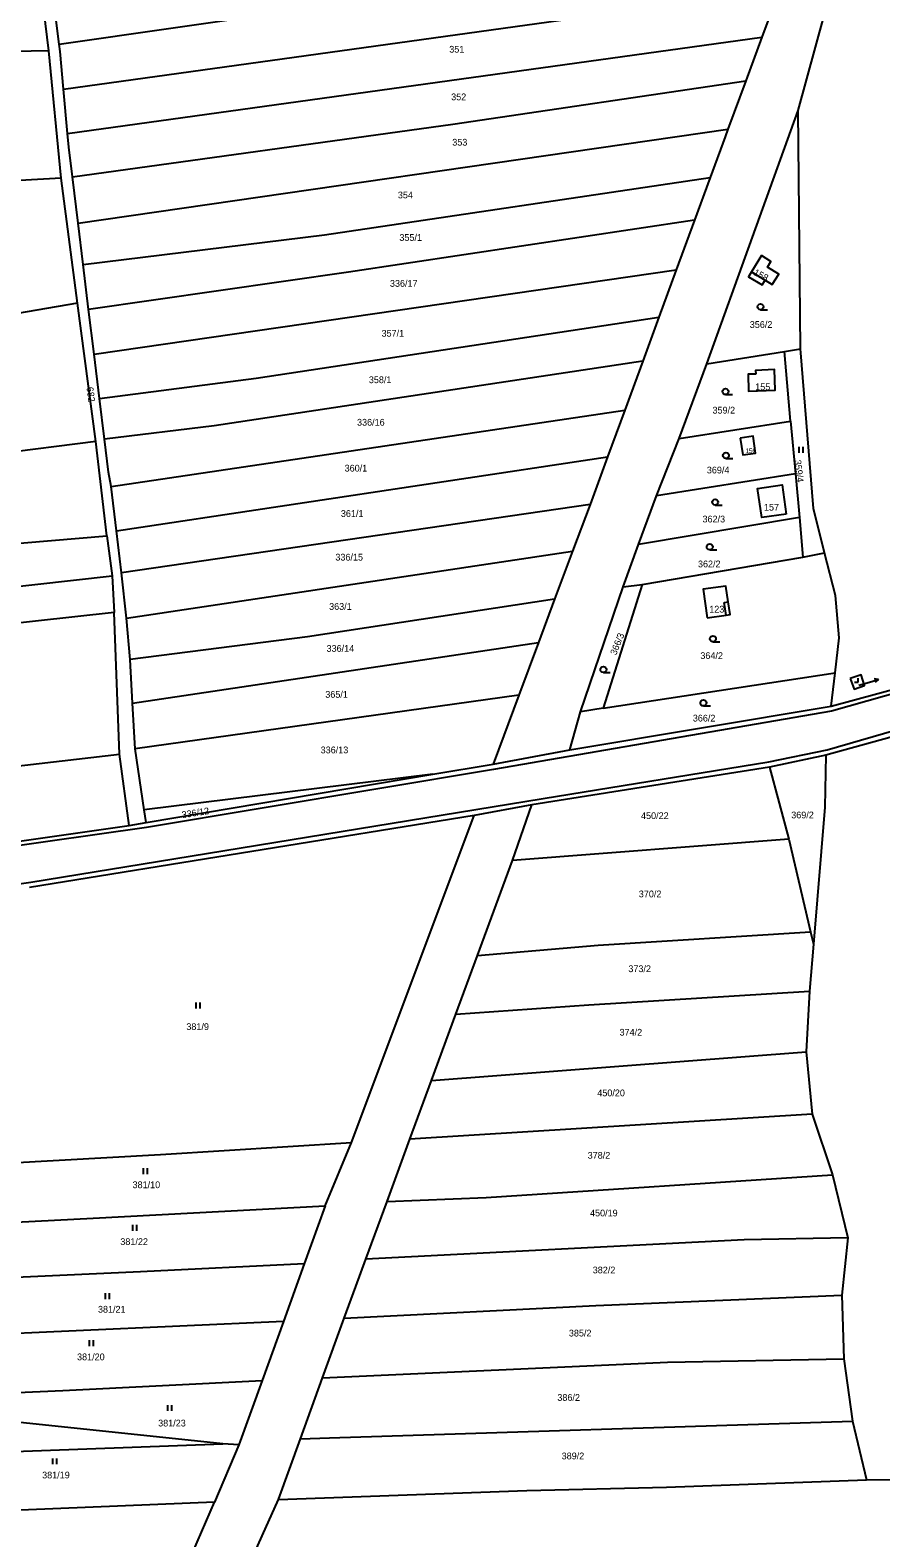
# Model space of a CAD drawing. Extents: x -7483133 to -743907, y -11317770 to -1129777.
# Drawn here: x -746129.6 to -745915.5, y -1132458.3 to -1132078.7 of the extents above; entities that cross this region are included whole.
import ezdxf

# ---------------------------------------------------------------- set-up
doc = ezdxf.new("R2010")
doc.units = 0
for name, color, linetype in [('Hranice parcel', 7, 'Continuous'), ('Parcelní čísla', 7, 'Continuous'), ('Pop  PČ popisy', 7, 'Continuous'), ('Vnitřní kresba', 7, 'Continuous'), ('Značky kultur', 7, 'Continuous')]:
    doc.layers.add(name, color=color, linetype=linetype)

msp = doc.modelspace()

# ---------------------------------------------------------------- linework, layer by layer
at = {"layer": 'Hranice parcel'}
for p, q in [((-746124.88, -1132083.93), (-746129.03, -1132050.31)), ((-746121.22, -1132093.59), (-745941.03, -1132068.49)), ((-745941.03, -1132068.49), (-745945.43, -1132080.44)), ((-746122.32, -1132082.21), (-746123.55, -1132072.26)), ((-746120.21, -1132104.74), (-745945.43, -1132080.44)), ((-745945.43, -1132080.44), (-745949.48, -1132091.43)), ((-746124.88, -1132083.93), (-746173.78, -1132084.7)), ((-746121.77, -1132115.99), (-746124.88, -1132083.93)), ((-746120.21, -1132104.74), (-746121.22, -1132093.59)), ((-745949.48, -1132091.43), (-745953.97, -1132103.62)), ((-745959.25, -1132162.69), (-745936.33, -1132098.92)), ((-745935.75, -1132158.93), (-745936.33, -1132098.92)), ((-746117.56, -1132127.27), (-745953.97, -1132103.62)), ((-746121.77, -1132115.99), (-746172.76, -1132118.66)), ((-746117.65, -1132147.46), (-746121.77, -1132115.99)), ((-746117.56, -1132127.27), (-746118.98, -1132115.62)), ((-745958.45, -1132115.81), (-745962.38, -1132126.51)), ((-746116.28, -1132137.71), (-746117.56, -1132127.27)), ((-745962.38, -1132126.51), (-745966.97, -1132139.01)), ((-746114.9, -1132149.02), (-746116.28, -1132137.71)), ((-746113.52, -1132160.29), (-745966.97, -1132139.01)), ((-745966.97, -1132139.01), (-745971.37, -1132150.98)), ((-746117.65, -1132147.46), (-746172.05, -1132156.68)), ((-746113.11, -1132182.3), (-746117.65, -1132147.46)), ((-746113.52, -1132160.29), (-746114.9, -1132149.02)), ((-745971.37, -1132150.98), (-745975.43, -1132162.05)), ((-745959.25, -1132162.69), (-745939.77, -1132159.57)), ((-745939.77, -1132159.57), (-745935.75, -1132158.93)), ((-745938.19, -1132177.11), (-745939.77, -1132159.57)), ((-746112.16, -1132171.41), (-746113.52, -1132160.29)), ((-745975.43, -1132162.05), (-745979.96, -1132174.39)), ((-745966.27, -1132181.55), (-745959.25, -1132162.69)), ((-746110.91, -1132181.66), (-746112.16, -1132171.41)), ((-746109.23, -1132193.62), (-745979.96, -1132174.39)), ((-745979.96, -1132174.39), (-745984.27, -1132186.11)), ((-745966.27, -1132181.55), (-745938.19, -1132177.11)), ((-745938.19, -1132177.11), (-745937, -1132190.37)), ((-746113.11, -1132182.3), (-746164.58, -1132188.76)), ((-746110.33, -1132206.03), (-746113.11, -1132182.3)), ((-745971.96, -1132195.98), (-745966.27, -1132181.55)), ((-746107.9, -1132204.78), (-745984.27, -1132186.11)), ((-745984.27, -1132186.11), (-745988.68, -1132198.1)), ((-746107.9, -1132204.78), (-746109.23, -1132193.62)), ((-745937, -1132190.37), (-745971.96, -1132195.98)), ((-745937, -1132190.37), (-745936, -1132201.44)), ((-745976.45, -1132208.21), (-745971.96, -1132195.98)), ((-745988.68, -1132198.1), (-746106.58, -1132215.36)), ((-745988.68, -1132198.1), (-745993.06, -1132209.84)), ((-745936, -1132201.44), (-745976.45, -1132208.21)), ((-745936, -1132201.44), (-745935.1, -1132211.4)), ((-746106.58, -1132215.36), (-746107.9, -1132204.78)), ((-746183.12, -1132212.16), (-746110.33, -1132206.03)), ((-746110.33, -1132206.03), (-746109, -1132216.08)), ((-745980.37, -1132218.89), (-745976.45, -1132208.21)), ((-746105.34, -1132226.74), (-745993.06, -1132209.84)), ((-745993.06, -1132209.84), (-745997.59, -1132221.98)), ((-745975.56, -1132218.31), (-745935.1, -1132211.4)), ((-745935.1, -1132211.4), (-745929.68, -1132210.31)), ((-746182.52, -1132224.41), (-746109, -1132216.08)), ((-746109, -1132216.08), (-746108.49, -1132225.34)), ((-746105.34, -1132226.74), (-746106.58, -1132215.36)), ((-745991.1, -1132250.37), (-745980.37, -1132218.89)), ((-745975.56, -1132218.31), (-745985.34, -1132249.37)), ((-745980.37, -1132218.89), (-745975.56, -1132218.31)), ((-745997.59, -1132221.98), (-746001.65, -1132232.88)), ((-746108.49, -1132225.34), (-746168.2, -1132231.85)), ((-746107.13, -1132260.96), (-746108.49, -1132225.34)), ((-746104.46, -1132237.17), (-746105.34, -1132226.74)), ((-746103.87, -1132248.11), (-746001.65, -1132232.88)), ((-746001.65, -1132232.88), (-746006.6, -1132246.16)), ((-746103.87, -1132248.11), (-746104.46, -1132237.17)), ((-745985.34, -1132249.37), (-745926.97, -1132240.5)), ((-745927.97, -1132248.93), (-745926.97, -1132240.5)), ((-746006.6, -1132246.16), (-746103.17, -1132259.63)), ((-746006.6, -1132246.16), (-746013.08, -1132263.52)), ((-746103.17, -1132259.63), (-746103.87, -1132248.11)), ((-745993.78, -1132259.9), (-745927.97, -1132248.93)), ((-745993.78, -1132259.9), (-745991.1, -1132250.37)), ((-745985.34, -1132249.37), (-745991.1, -1132250.37)), ((-746166.89, -1132267.89), (-746107.13, -1132260.96)), ((-746104.68, -1132278.92), (-746107.13, -1132260.96)), ((-746100.92, -1132274.97), (-746103.17, -1132259.63)), ((-746013.08, -1132263.52), (-745993.78, -1132259.9)), ((-745929.32, -1132261.24), (-745943.51, -1132264.3)), ((-746028.24, -1132266.06), (-746013.08, -1132263.52)), ((-745943.51, -1132264.3), (-746003.32, -1132273.78)), ((-745943.51, -1132264.3), (-745938.66, -1132282.42)), ((-746028.24, -1132266.06), (-746100.92, -1132274.97)), ((-746100.39, -1132278.16), (-746028.24, -1132266.06)), ((-746017.88, -1132276.42), (-746129.73, -1132294.57)), ((-746100.39, -1132278.16), (-746100.92, -1132274.97)), ((-746048.74, -1132358.8), (-746017.88, -1132276.42)), ((-746003.32, -1132273.78), (-746017.88, -1132276.42)), ((-746008.2, -1132287.8), (-746003.32, -1132273.78)), ((-746181.66, -1132289.93), (-746104.68, -1132278.92)), ((-746104.68, -1132278.92), (-746100.39, -1132278.16)), ((-745938.66, -1132282.42), (-746008.2, -1132287.8)), ((-745938.66, -1132282.42), (-745933.21, -1132305.69)), ((-746016.99, -1132311.68), (-746008.2, -1132287.8)), ((-745933.21, -1132305.69), (-745932.48, -1132308.82)), ((-745932.48, -1132308.82), (-745933.42, -1132320.64)), ((-746022.43, -1132326.47), (-746016.99, -1132311.68)), ((-745933.42, -1132320.64), (-745934.29, -1132335.93)), ((-746028.56, -1132343.13), (-746022.43, -1132326.47)), ((-746028.56, -1132343.13), (-745934.29, -1132335.93)), ((-745934.29, -1132335.93), (-745932.76, -1132351.65)), ((-746034, -1132357.92), (-746028.56, -1132343.13)), ((-745932.76, -1132351.65), (-746034, -1132357.92)), ((-745932.76, -1132351.65), (-745927.63, -1132366.94)), ((-746055.32, -1132374.7), (-746048.74, -1132358.8)), ((-746039.78, -1132373.62), (-746034, -1132357.92)), ((-745927.63, -1132366.94), (-745923.81, -1132382.77)), ((-746055.32, -1132374.7), (-746060.62, -1132389.28)), ((-746045.11, -1132388.11), (-746039.78, -1132373.62)), ((-745923.81, -1132382.77), (-745925.34, -1132397.19)), ((-746060.62, -1132389.28), (-746065.82, -1132403.81)), ((-745925.34, -1132397.19), (-745924.79, -1132413.24)), ((-746065.82, -1132403.81), (-746071.19, -1132418.69)), ((-746055.99, -1132418.02), (-746050.56, -1132403.04)), ((-745924.79, -1132413.24), (-745922.61, -1132428.96)), ((-746071.19, -1132418.69), (-746077.07, -1132434.89)), ((-746061.57, -1132433.42), (-746055.99, -1132418.02)), ((-745922.61, -1132428.96), (-745919.12, -1132443.7)), ((-746170.57, -1132437.88), (-746081.14, -1132434.64)), ((-746077.07, -1132434.89), (-746083.22, -1132449.3)), ((-746077.07, -1132434.89), (-746081.14, -1132434.64)), ((-746067.08, -1132448.62), (-746061.57, -1132433.42)), ((-745919.12, -1132443.7), (-745863.68, -1132443.01)), ((-746083.22, -1132449.3), (-746173.89, -1132453.04)), ((-746101.3, -1132491.27), (-746083.22, -1132449.3)), ((-746085.93, -1132490.52), (-746067.08, -1132448.62))]:
    msp.add_line(p, q, dxfattribs=at)
for points in [[(-745936.33, -1132098.92), (-745927.61, -1132066.97), (-745910.48, -1132019)], [(-746122.32, -1132082.21), (-746007.53, -1132065.72), (-745936.55, -1132056.36)], [(-746121.22, -1132093.59), (-746122.08, -1132084.1), (-746122.32, -1132082.21)], [(-746118.98, -1132115.62), (-746023.23, -1132102.4), (-745949.48, -1132091.43)], [(-746118.98, -1132115.62), (-746119.9, -1132108.12), (-746120.21, -1132104.74)], [(-745953.97, -1132103.62), (-745954.69, -1132105.56), (-745958.45, -1132115.81)], [(-746116.28, -1132137.71), (-746055.48, -1132130.24), (-745958.45, -1132115.81)], [(-745962.38, -1132126.51), (-746049.48, -1132139.66), (-746114.9, -1132149.02)], [(-745945.54, -1132135.46), (-745948.04, -1132139.57), (-745948.77, -1132140.77), (-745945.35, -1132142.85), (-745944.62, -1132141.65), (-745942.83, -1132142.74), (-745941.2, -1132140.09), (-745944.02, -1132138.37), (-745943.14, -1132136.92), (-745945.54, -1132135.46)], [(-746112.16, -1132171.41), (-746072.74, -1132166.35), (-745971.37, -1132150.98)], [(-745929.68, -1132210.31), (-745932.48, -1132199.11), (-745935.75, -1132158.93)], [(-745975.43, -1132162.05), (-746083.31, -1132178.32), (-746110.91, -1132181.66)], [(-745927.97, -1132248.93), (-745910.36, -1132244.16), (-745874.83, -1132231.96), (-745811.48, -1132209.43), (-745721.32, -1132178.1), (-745647.66, -1132160.59)], [(-745946.99, -1132165.28), (-745948.92, -1132165.35), (-745948.77, -1132169.6), (-745942.1, -1132169.36), (-745942.28, -1132164.15), (-745947.02, -1132164.42), (-745946.99, -1132165.28)], [(-745649.16, -1132170.73), (-745720.29, -1132187.56), (-745882.17, -1132246.18), (-745910.79, -1132256.15), (-745929.32, -1132261.24)], [(-746109.23, -1132193.62), (-746109.89, -1132190), (-746110.91, -1132181.66)], [(-745950.88, -1132181.43), (-745950.26, -1132185.62), (-745947.05, -1132185.16), (-745947.66, -1132180.91), (-745950.88, -1132181.43)], [(-745939.28, -1132200.55), (-745945.47, -1132201.43), (-745946.54, -1132194.11), (-745940.33, -1132193.21), (-745939.28, -1132200.55)], [(-745926.97, -1132240.5), (-745925.98, -1132231.73), (-745926.88, -1132221.06), (-745929.68, -1132210.31)], [(-745959.18, -1132226.66), (-745954.44, -1132226), (-745953.39, -1132225.86), (-745953.89, -1132222.67), (-745954.51, -1132218.65), (-745960.18, -1132219.44), (-745959.18, -1132226.66)], [(-745997.59, -1132221.98), (-746059.76, -1132231.44), (-746104.46, -1132237.17)], [(-745923.17, -1132241.95), (-745922.24, -1132244.65), (-745919.57, -1132243.69), (-745920.47, -1132241.05), (-745923.17, -1132241.95)], [(-745929.32, -1132261.24), (-745929.59, -1132274.35), (-745932.48, -1132308.82)], [(-746016.99, -1132311.68), (-745986.67, -1132309.08), (-745933.21, -1132305.69)], [(-746022.43, -1132326.47), (-745988.96, -1132324.07), (-745933.42, -1132320.64)], [(-746147.85, -1132364.62), (-746096.79, -1132361.81), (-746048.74, -1132358.8)], [(-746039.78, -1132373.62), (-746014.81, -1132372.63), (-745927.63, -1132366.94)], [(-746152.75, -1132379.87), (-746113.78, -1132377.83), (-746055.32, -1132374.7)], [(-745923.81, -1132382.77), (-745949.85, -1132383.27), (-746045.11, -1132388.11)], [(-746060.62, -1132389.28), (-746101.87, -1132391.32), (-746157.28, -1132393.82)], [(-746050.56, -1132403.04), (-746047.65, -1132395), (-746045.11, -1132388.11)], [(-746050.56, -1132403.04), (-745987.22, -1132399.84), (-745925.34, -1132397.19)], [(-746065.82, -1132403.81), (-746144.23, -1132407.39), (-746162.11, -1132408.69)], [(-746055.99, -1132418.02), (-745969.17, -1132414.06), (-745924.79, -1132413.24)], [(-746167.1, -1132423.2), (-746121.36, -1132421.23), (-746071.19, -1132418.69)], [(-746081.14, -1132434.64), (-746152.06, -1132427.18), (-746167.33, -1132424.75)], [(-746061.57, -1132433.42), (-746054.22, -1132433.12), (-745922.61, -1132428.96)], [(-746067.08, -1132448.62), (-746004.61, -1132446.37), (-745969.47, -1132445.59), (-745919.12, -1132443.7)]]:
    msp.add_lwpolyline(points, dxfattribs=at)
at = {"layer": 'Pop  PČ popisy'}
for p, q in [((-745921.07, -1132243.58), (-745918.94, -1132242.99)), ((-745918.94, -1132242.99), (-745916.04, -1132242.21)), ((-745916.04, -1132242.21), (-745917.14, -1132241.99)), ((-745916.04, -1132242.21), (-745916.88, -1132242.96))]:
    msp.add_line(p, q, dxfattribs=at)
at = {"layer": 'Vnitřní kresba'}
for p, q in [((-745948.04, -1132139.57), (-745944.62, -1132141.65)), ((-745954.93, -1132222.83), (-745953.89, -1132222.67)), ((-745954.44, -1132226), (-745954.93, -1132222.83)), ((-745910.14, -1132245.16), (-745927.91, -1132250.19)), ((-745927.91, -1132250.19), (-746013.01, -1132264.81)), ((-745929.01, -1132259.93), (-745909.07, -1132254.12)), ((-745943.69, -1132262.96), (-745929.01, -1132259.93)), ((-746013.01, -1132264.81), (-746100.31, -1132279.44)), ((-746000.44, -1132272.14), (-745943.69, -1132262.96)), ((-746089.33, -1132286.68), (-746000.44, -1132272.14)), ((-746100.31, -1132279.44), (-746181.96, -1132291.03)), ((-746129.47, -1132293.24), (-746089.33, -1132286.68)), ((-746198.77, -1132302.82), (-746129.47, -1132293.24))]:
    msp.add_line(p, q, dxfattribs=at)
at = {"layer": 'Značky kultur'}
for p, q in [((-745945.79, -1132149.1), (-745944.04, -1132149.1)), ((-745954.58, -1132170.45), (-745952.83, -1132170.45)), ((-745936.08, -1132185.12), (-745936.08, -1132183.62)), ((-745935.08, -1132185.12), (-745935.08, -1132183.62)), ((-745954.47, -1132186.54), (-745952.72, -1132186.54)), ((-745957.2, -1132198.29), (-745955.45, -1132198.29)), ((-745958.56, -1132209.54), (-745956.81, -1132209.54)), ((-745957.75, -1132232.68), (-745956, -1132232.68)), ((-745985.33, -1132240.43), (-745983.58, -1132240.43)), ((-745922.16, -1132242.85), (-745921.16, -1132242.85)), ((-745921.16, -1132242.85), (-745921.16, -1132241.85)), ((-745960.15, -1132248.85), (-745958.4, -1132248.85)), ((-746087.85, -1132325), (-746087.85, -1132323.5)), ((-746086.85, -1132325), (-746086.85, -1132323.5)), ((-746101.09, -1132366.72), (-746101.09, -1132365.22)), ((-746100.09, -1132366.72), (-746100.09, -1132365.22)), ((-746103.76, -1132381.03), (-746103.76, -1132379.53)), ((-746102.76, -1132381.03), (-746102.76, -1132379.53)), ((-746110.61, -1132398.21), (-746110.61, -1132396.71)), ((-746109.61, -1132398.21), (-746109.61, -1132396.71)), ((-746114.69, -1132410.05), (-746114.69, -1132408.55)), ((-746113.69, -1132410.05), (-746113.69, -1132408.55)), ((-746094.93, -1132426.37), (-746094.93, -1132424.87)), ((-746093.93, -1132426.37), (-746093.93, -1132424.87)), ((-746123.88, -1132439.8), (-746123.88, -1132438.3)), ((-746122.88, -1132439.8), (-746122.88, -1132438.3))]:
    msp.add_line(p, q, dxfattribs=at)
for centre in [(-745945.79, -1132148.35), (-745954.58, -1132169.7), (-745954.47, -1132185.79), (-745957.2, -1132197.54), (-745958.56, -1132208.79), (-745957.75, -1132231.93), (-745985.33, -1132239.68), (-745960.15, -1132248.1)]:
    msp.add_circle(centre, 0.75, dxfattribs=at)

# ---------------------------------------------------------------- texts
at = {"layer": 'Parcelní čísla'}
for s, height, p in [('351', 1.7, (-746024.12, -1132084.35)), ('352', 1.7, (-746023.64, -1132096.34)), ('353', 1.7, (-746023.36, -1132107.76)), ('354', 1.7, (-746037.05, -1132121.04)), ('355/1', 1.7, (-746036.67, -1132131.75)), ('336/17', 1.7, (-746039.05, -1132143.31)), ('356/2', 1.7, (-745948.48, -1132153.66)), ('357/1', 1.7, (-746041.16, -1132155.87)), ('358/1', 1.7, (-746044.36, -1132167.57)), ('155', 1.7, (-745947.11, -1132169.34)), ('359/2', 1.7, (-745957.86, -1132175.23)), ('336/16', 1.7, (-746047.33, -1132178.27)), ('156', 1.14, (-745949.57, -1132185.16)), ('360/1', 1.7, (-746050.45, -1132189.83)), ('369/4', 1.7, (-745959.29, -1132190.3)), ('361/1', 1.7, (-746051.4, -1132201.25)), ('362/3', 1.7, (-745960.38, -1132202.64)), ('157', 1.7, (-745944.91, -1132199.66)), ('336/15', 1.7, (-746052.78, -1132212.24)), ('362/2', 1.7, (-745961.52, -1132213.94)), ('363/1', 1.7, (-746054.36, -1132224.66)), ('123', 1.7, (-745958.68, -1132225.34)), ('336/14', 1.7, (-746055, -1132235.22)), ('364/2', 1.7, (-745960.92, -1132237.03)), ('365/1', 1.7, (-746055.32, -1132246.79)), ('366/2', 1.7, (-745962.82, -1132252.77)), ('336/13', 1.7, (-746056.49, -1132260.77)), ('450/22', 1.7, (-745975.85, -1132277.33)), ('369/2', 1.7, (-745938.05, -1132277.15)), ('370/2', 1.7, (-745976.41, -1132297.03)), ('373/2', 1.7, (-745979.04, -1132315.87)), ('381/9', 1.7, (-746090.29, -1132330.44)), ('374/2', 1.7, (-745981.25, -1132331.86)), ('450/20', 1.7, (-745986.86, -1132347.13)), ('378/2', 1.7, (-745989.28, -1132362.85)), ('381/10', 1.7, (-746103.83, -1132370.27)), ('450/19', 1.7, (-745988.69, -1132377.37)), ('381/22', 1.7, (-746106.91, -1132384.58)), ('382/2', 1.7, (-745988, -1132391.72)), ('381/21', 1.7, (-746112.54, -1132401.61)), ('385/2', 1.7, (-745994.01, -1132407.61)), ('381/20', 1.7, (-746117.8, -1132413.6)), ('386/2', 1.7, (-745996.91, -1132423.82)), ('381/23', 1.7, (-746097.39, -1132430.27)), ('389/2', 1.7, (-745995.83, -1132438.54)), ('381/19', 1.7, (-746126.59, -1132443.35))]:
    msp.add_text(s, height=height, dxfattribs=at).set_placement(p)
for s, rotation, p in [('158', 332, (-745947.71, -1132140.22)), ('682', 278, (-746115.43, -1132168.65)), ('359/4', 277, (-745937.27, -1132186.99)), ('366/3', 68, (-745982.12, -1132236.19)), ('336/12', 9, (-746091.31, -1132277.13))]:
    msp.add_text(s, height=1.7, rotation=rotation, dxfattribs=at).set_placement(p)

doc.saveas('drawing.dxf')
